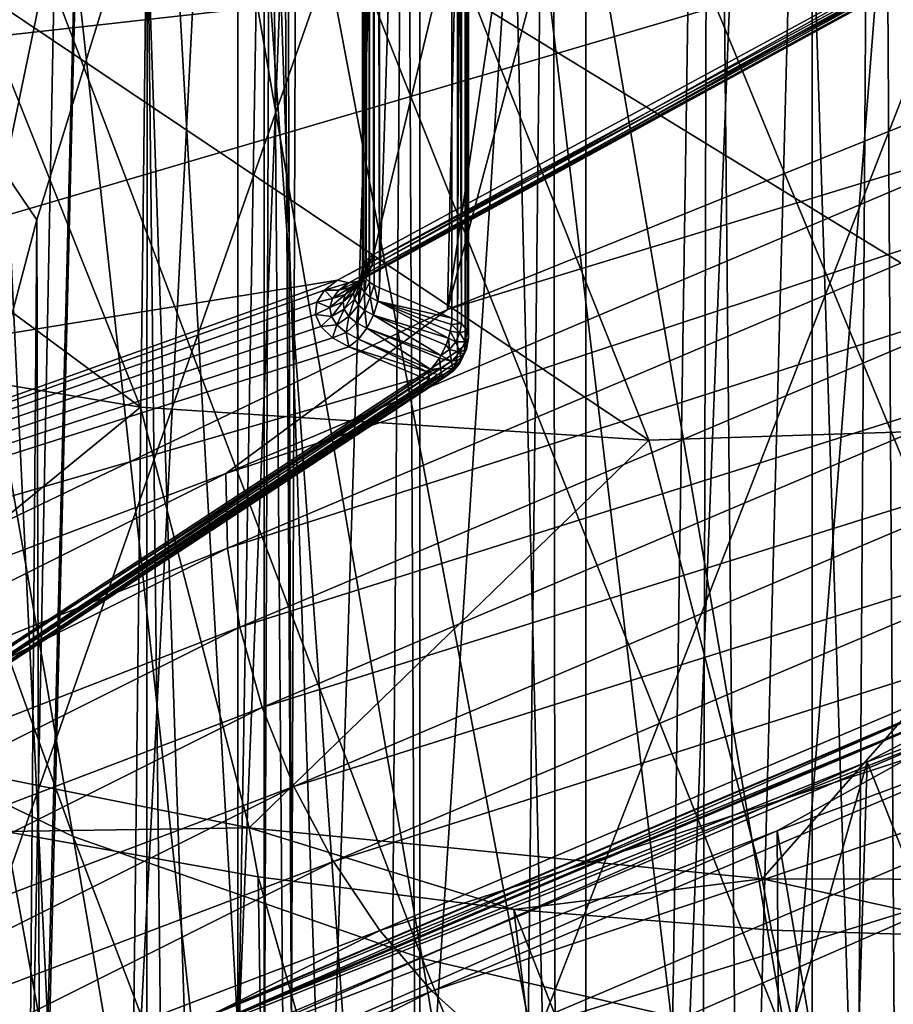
# Model space of a CAD drawing. Header units: metres. Extents: x -109 to 109, y -78 to 121.
# Tile 625 of 656: x -18.88 to -17.03, y -31.5 to -29.42. Entities that reach past the tile are written whole.
import ezdxf

# ---------------------------------------------------------------- set-up
doc = ezdxf.new("R2010")
doc.units = ezdxf.units.M
doc.layers.add('solid_508554_SW0001', color=7, linetype='CONTINUOUS')

msp = doc.modelspace()

# ---------------------------------------------------------------- linework, layer by layer
at = {"layer": 'solid_508554_SW0001'}
for points in [[(-17.002136, -20.250053, -61), (-17.245073, -20.810415, -61), (-14.749202, -31.574373, -61)], [(-17.245073, -20.810415, -61), (-17.466576, -21.391516, -61), (-14.749202, -31.574373, -61)], [(-17.466576, -21.391516, -61), (-17.665234, -21.992289, -61), (-14.749202, -31.574373, -61)], [(-18.132528, -35.025974, 6.401438), (-18.551504, -22.714123, -1.026166), (-19.574522, -21.858002, 0.456679)], [(-19.132441, -34.18919, 7.850794), (-18.132528, -35.025974, 6.401438), (-19.574522, -21.858002, 0.456679)], [(-17.665234, -21.992289, -61), (-17.839844, -22.611622, -61), (-14.749202, -31.574373, -61)], [(-17.839844, -22.611622, -61), (-17.989431, -23.248308, -61), (-14.749202, -31.574373, -61)], [(-16.986622, -35.814579, 5.03554), (-17.379122, -23.520947, -2.423625), (-18.551504, -22.714123, -1.026166)], [(-18.132528, -35.025974, 6.401438), (-16.986622, -35.814579, 5.03554), (-18.551504, -22.714123, -1.026166)], [(-17.989431, -23.248308, -61), (-18.113123, -23.901052, -61), (-14.749202, -31.574373, -61)], [(-16.220146, -23.474487, 35.87389), (-17.972782, -30.030581, 40.9184), (-16.176208, -29.305265, 42.174683)], [(-16.220146, -23.474487, 35.87389), (-17.047892, -23.837442, 35.245232), (-17.972782, -30.030581, 40.9184)], [(-15.703951, -36.548645, 3.764097), (-16.066811, -24.271976, -3.724446), (-17.379122, -23.520947, -2.423625)], [(-16.986622, -35.814579, 5.03554), (-15.703951, -36.548645, 3.764097), (-17.379122, -23.520947, -2.423625)], [(-17.047892, -23.837442, 35.245232), (-17.843187, -24.218107, 34.585899), (-17.972782, -30.030581, 40.9184)], [(-18.113123, -23.901052, -61), (-18.210079, -24.568443, -61), (-14.749202, -31.574373, -61)], [(-19.439505, -23.91717, -5.188709), (-18.707024, -24.331333, -5.906061), (-19.011023, -39.783382, 4.548999)], [(-16.740446, -24.139076, 33.389893), (-18.128841, -29.914003, 34.987427), (-18.128841, -24.891056, 32.087425)], [(-16.740446, -24.139076, 33.389893), (-16.740446, -29.162024, 36.289894), (-18.128841, -29.914003, 34.987427)], [(-17.843187, -24.218107, 34.585899), (-19.63987, -30.829468, 39.534691), (-17.972782, -30.030581, 40.9184)], [(-17.843187, -24.218107, 34.585899), (-18.604519, -24.615755, 33.897156), (-19.63987, -30.829468, 39.534691)], [(-18.707024, -24.331333, -5.906061), (-17.548359, -40.58149, 3.166635), (-19.011023, -39.783382, 4.548999)], [(-18.707024, -24.331333, -5.906061), (-17.939276, -24.729208, -6.595201), (-17.548359, -40.58149, 3.166635)], [(-18.210079, -24.568443, -61), (-18.279388, -25.248926, -61), (-14.749202, -31.574373, -61)], [(-18.604519, -24.615755, 33.897156), (-19.330435, -25.029629, 33.180305), (-19.63987, -30.829468, 39.534691)], [(-17.939276, -24.729208, -6.595201), (-17.137711, -25.110044, -7.254829), (-17.548359, -40.58149, 3.166635)], [(-18.149879, -29.934914, 34.95121), (-18.149879, -24.911966, 32.051208), (-18.145102, -24.90447, 32.064194)], [(-18.145102, -29.927418, 34.964191), (-18.149879, -29.934914, 34.95121), (-18.145102, -24.90447, 32.064194)], [(-18.145102, -29.927418, 34.964191), (-18.145102, -24.90447, 32.064194), (-18.138031, -24.897442, 32.076363)], [(-18.138031, -29.920389, 34.976364), (-18.145102, -29.927418, 34.964191), (-18.138031, -24.897442, 32.076363)], [(-18.138031, -29.920389, 34.976364), (-18.128841, -24.891056, 32.087425), (-18.128841, -29.914003, 34.987427)], [(-18.138031, -29.920389, 34.976364), (-18.138031, -24.897442, 32.076363), (-18.128841, -24.891056, 32.087425)], [(-18.152248, -29.94269, 34.93774), (-18.152248, -24.919743, 32.037739), (-18.149879, -24.911966, 32.051208)], [(-18.149879, -29.934914, 34.95121), (-18.152248, -29.94269, 34.93774), (-18.149879, -24.911966, 32.051208)], [(-18.152147, -29.950558, 34.924114), (-18.152147, -24.92761, 32.024113), (-18.152248, -24.919743, 32.037739)], [(-18.152248, -29.94269, 34.93774), (-18.152147, -29.950558, 34.924114), (-18.152248, -24.919743, 32.037739)], [(-18.152147, -29.950558, 34.924114), (-18.14958, -24.935371, 32.01067), (-18.152147, -24.92761, 32.024113)], [(-18.152147, -29.950558, 34.924114), (-18.14958, -29.958319, 34.910667), (-18.14958, -24.935371, 32.01067)], [(-18.14958, -29.958319, 34.910667), (-18.144609, -24.942835, 31.997742), (-18.14958, -24.935371, 32.01067)], [(-18.14958, -29.958319, 34.910667), (-18.144609, -29.965784, 34.897739), (-18.144609, -24.942835, 31.997742)], [(-18.144609, -29.965784, 34.897739), (-18.13736, -24.949818, 31.985649), (-18.144609, -24.942835, 31.997742)], [(-18.144609, -29.965784, 34.897739), (-18.13736, -29.972765, 34.885647), (-18.13736, -24.949818, 31.985649)], [(-18.12801, -29.979092, 34.874691), (-18.12801, -24.956144, 31.974689), (-18.13736, -24.949818, 31.985649)], [(-18.13736, -29.972765, 34.885647), (-18.12801, -29.979092, 34.874691), (-18.13736, -24.949818, 31.985649)], [(-18.12801, -24.956144, 31.974689), (-18.116789, -29.984608, 34.865139), (-18.116789, -24.96166, 31.965137)], [(-18.12801, -29.979092, 34.874691), (-18.116789, -29.984608, 34.865139), (-18.12801, -24.956144, 31.974689)], [(-18.116789, -29.984608, 34.865139), (-17.963579, -25.025938, 31.853802), (-18.116789, -24.96166, 31.965137)], [(-18.116789, -29.984608, 34.865139), (-17.963579, -30.048887, 34.753803), (-17.963579, -25.025938, 31.853802)], [(-17.943148, -30.060617, 34.733486), (-17.963579, -25.025938, 31.853802), (-17.963579, -30.048887, 34.753803)], [(-17.943148, -30.060617, 34.733486), (-17.943148, -25.03767, 31.833485), (-17.963579, -25.025938, 31.853802)], [(-17.930885, -30.07498, 34.708607), (-17.930885, -25.052032, 31.808607), (-17.943148, -25.03767, 31.833485)], [(-17.943148, -30.060617, 34.733486), (-17.930885, -30.07498, 34.708607), (-17.943148, -25.03767, 31.833485)], [(-17.928082, -30.090532, 34.681667), (-17.928082, -25.067585, 31.781668), (-17.930885, -25.052032, 31.808607)], [(-17.930885, -30.07498, 34.708607), (-17.928082, -30.090532, 34.681667), (-17.930885, -25.052032, 31.808607)], [(-17.935013, -30.105761, 34.655293), (-17.935013, -25.082813, 31.755293), (-17.928082, -25.067585, 31.781668)], [(-17.928082, -30.090532, 34.681667), (-17.935013, -30.105761, 34.655293), (-17.928082, -25.067585, 31.781668)], [(-16.92849, -47.618073, -75.5), (-17.062527, -25.673107, -75.5), (-16.688828, -25.070358, -75.5)], [(-19.15344, -30.907774, 33.266167), (-19.15344, -25.884827, 30.366165), (-17.950979, -25.096216, 31.732077)], [(-17.950979, -30.119164, 34.632076), (-19.15344, -30.907774, 33.266167), (-17.950979, -25.096216, 31.732077)], [(-17.935013, -25.082813, 31.755293), (-17.950979, -30.119164, 34.632076), (-17.950979, -25.096216, 31.732077)], [(-17.935013, -30.105761, 34.655293), (-17.950979, -30.119164, 34.632076), (-17.935013, -25.082813, 31.755293)], [(-17.137711, -25.110044, -7.254829), (-15.952143, -41.312824, 1.899931), (-17.548359, -40.58149, 3.166635)], [(-17.137711, -25.110044, -7.254829), (-16.303837, -25.473125, -7.883704), (-15.952143, -41.312824, 1.899931)], [(-18.279388, -25.248926, -61), (-18.320045, -25.940769, -61), (-18.302567, -31.574373, -61)], [(-18.279388, -25.248926, -61), (-18.302567, -31.574373, -61), (-14.749202, -31.574373, -61)], [(-17.204815, -47.396229, -75.5), (-17.41675, -26.303272, -75.5), (-17.062527, -25.673107, -75.5)], [(-16.92849, -47.618073, -75.5), (-17.204815, -47.396229, -75.5), (-17.062527, -25.673107, -75.5)], [(-17.679468, -37.167545, 31.62392), (-17.254055, -26.278004, 26.268764), (-16.791769, -25.884678, 26.950024)], [(-16.791792, -36.370705, 33.004089), (-17.679468, -37.167545, 31.62392), (-16.791769, -25.884678, 26.950024)], [(-18.320045, -25.940769, -61), (-18.316841, -29.108295, -61), (-18.302567, -31.574373, -61)], [(-17.679468, -37.167545, 31.62392), (-17.679455, -26.681524, 25.569845), (-17.254055, -26.278004, 26.268764)], [(-17.726883, -46.896599, -75.5), (-17.750023, -26.960329, -75.5), (-17.41675, -26.303272, -75.5)], [(-17.471346, -47.155613, -75.5), (-17.726883, -46.896599, -75.5), (-17.41675, -26.303272, -75.5)], [(-17.204815, -47.396229, -75.5), (-17.471346, -47.155613, -75.5), (-17.41675, -26.303272, -75.5)], [(-19.054747, -26.646404, -60.892979), (-19.132519, -31.492619, -60.858395), (-18.81909, -31.543184, -60.945976)], [(-18.695232, -26.644323, -60.973339), (-19.054747, -26.646404, -60.892979), (-18.81909, -31.543184, -60.945976)], [(-18.695232, -26.644323, -60.973339), (-18.81909, -31.543184, -60.945976), (-18.527451, -31.591785, -60.989948)], [(-18.695232, -26.644323, -60.973339), (-18.414772, -31.578739, -60.997478), (-18.331123, -26.642216, -61)], [(-18.695232, -26.644323, -60.973339), (-18.527451, -31.591785, -60.989948), (-18.414772, -31.578739, -60.997478)], [(-18.316841, -29.108295, -61), (-18.331123, -26.642216, -61), (-18.414772, -31.578739, -60.997478)], [(-18.416317, -38.001945, 30.178698), (-18.067192, -27.094505, 24.854542), (-17.679455, -26.681524, 25.569845)], [(-17.679468, -37.167545, 31.62392), (-18.416317, -38.001945, 30.178698), (-17.679455, -26.681524, 25.569845)], [(-17.970207, -46.619682, -75.5), (-18.06078, -27.643543, -75.5), (-17.750023, -26.960329, -75.5)], [(-17.726883, -46.896599, -75.5), (-17.970207, -46.619682, -75.5), (-17.750023, -26.960329, -75.5)], [(-15.901507, -27.039339, 33.166489), (-17.200287, -27.782629, 31.879076), (-15.901505, -33.967541, 37.166492)], [(-18.416317, -38.001945, 30.178698), (-18.416309, -27.515926, 24.124619), (-18.067192, -27.094505, 24.854542)], [(-18.996048, -38.866783, 28.680756), (-18.726183, -27.945034, 23.38138), (-18.416309, -27.515926, 24.124619)], [(-18.416317, -38.001945, 30.178698), (-18.996048, -38.866783, 28.680756), (-18.416309, -27.515926, 24.124619)], [(-18.200123, -46.325596, -75.5), (-18.347435, -28.352045, -75.5), (-18.06078, -27.643543, -75.5)], [(-17.970207, -46.619682, -75.5), (-18.200123, -46.325596, -75.5), (-18.06078, -27.643543, -75.5)], [(-18.765238, -31.146276, -36.125992), (-20.0091, -27.693609, -30.616049), (-19.310188, -28.024628, -30.363235)], [(-18.765238, -31.146276, -36.125992), (-19.461327, -30.811096, -36.369106), (-20.0091, -27.693609, -30.616049)], [(-17.200287, -27.782629, 31.879076), (-18.360575, -28.581125, 30.496038), (-17.200308, -34.710842, 35.879059)], [(-17.200287, -27.782629, 31.879076), (-17.200308, -34.710842, 35.879059), (-15.901505, -33.967541, 37.166492)], [(-18.996048, -38.866783, 28.680756), (-18.996044, -28.380766, 22.626671), (-18.726183, -27.945034, 23.38138)], [(-16.391088, -27.991642, 38.717052), (-16.391088, -31.455744, 40.717052), (-18.031225, -32.207199, 39.415497)], [(-18.031225, -28.743097, 37.415497), (-16.391088, -27.991642, 38.717052), (-18.031225, -32.207199, 39.415497)], [(-18.025959, -31.405006, -35.920284), (-19.310188, -28.024628, -30.363235), (-18.567095, -28.279285, -30.148407)], [(-18.025959, -31.405006, -35.920284), (-18.765238, -31.146276, -36.125992), (-19.310188, -28.024628, -30.363235)], [(-14.493117, -28.201466, 38.153629), (-17.965578, -28.694384, 37.29987), (-19.4627, -29.511786, 35.884087)], [(-15.297408, -28.523172, 37.596416), (-14.493117, -28.201466, 38.153629), (-19.4627, -29.511786, 35.884087)], [(-17.253471, -31.583338, -35.755009), (-18.567095, -28.279285, -30.148407), (-17.790077, -28.453384, -29.974905)], [(-17.253471, -31.583338, -35.755009), (-18.025959, -31.405006, -35.920284), (-18.567095, -28.279285, -30.148407)], [(-18.415428, -46.015438, -75.5), (-18.608345, -29.084791, -75.5), (-18.347435, -28.352045, -75.5)], [(-18.200123, -46.325596, -75.5), (-18.415428, -46.015438, -75.5), (-18.347435, -28.352045, -75.5)], [(-16.458715, -31.679527, -35.63208), (-17.790077, -28.453384, -29.974905), (-16.991913, -28.544952, -29.845089)], [(-16.458715, -31.679527, -35.63208), (-17.253471, -31.583338, -35.755009), (-17.790077, -28.453384, -29.974905)], [(-16.816702, -29.216026, 36.396358), (-15.297408, -28.523172, 37.596416), (-19.4627, -29.511786, 35.884087)], [(-19.542068, -29.321947, 29.212898), (-19.373053, -29.428419, 29.028482), (-18.360575, -28.581125, 30.496038)], [(-18.360575, -28.581125, 30.496038), (-19.373053, -29.428419, 29.028482), (-18.360619, -35.509357, 34.495987)], [(-18.360575, -28.581125, 30.496038), (-18.360619, -35.509357, 34.495987), (-17.200308, -34.710842, 35.879059)], [(-18.35993, -28.878035, 36.991508), (-19.4627, -29.511786, 35.884087), (-17.965578, -28.694384, 37.29987)], [(-18.031225, -28.743097, 37.415497), (-18.031225, -32.207199, 39.415497), (-19.534132, -33.027267, 37.995098)], [(-19.534132, -29.563166, 35.995098), (-18.031225, -28.743097, 37.415497), (-19.534132, -33.027267, 37.995098)], [(-18.406347, -28.911419, 37.062149), (-18.031225, -28.743097, 37.415497), (-19.534132, -29.563166, 35.995098)], [(-18.396078, -28.892176, 37.039677), (-18.406347, -28.911419, 37.062149), (-19.836103, -29.723679, 35.655277)], [(-19.825039, -29.703981, 35.633587), (-18.396078, -28.892176, 37.039677), (-19.836103, -29.723679, 35.655277)], [(-18.380083, -28.880671, 37.015331), (-18.396078, -28.892176, 37.039677), (-19.825039, -29.703981, 35.633587)], [(-19.8078, -29.691772, 35.610466), (-18.380083, -28.880671, 37.015331), (-19.825039, -29.703981, 35.633587)], [(-18.35993, -28.878035, 36.991508), (-18.380083, -28.880671, 37.015331), (-19.8078, -29.691772, 35.610466)], [(-19.786081, -29.688246, 35.588181), (-18.35993, -28.878035, 36.991508), (-19.8078, -29.691772, 35.610466)], [(-19.786081, -29.688246, 35.588181), (-19.4627, -29.511786, 35.884087), (-18.35993, -28.878035, 36.991508)], [(-19.836103, -29.723679, 35.655277), (-18.406347, -28.911419, 37.062149), (-19.534132, -29.563166, 35.995098)], [(-19.159079, -29.373039, -75.46801), (-18.608345, -29.084791, -75.5), (-18.842064, -29.840654, -75.5)], [(-18.797293, -45.351826, -75.5), (-18.842064, -29.840654, -75.5), (-18.608345, -29.084791, -75.5)], [(-18.614889, -45.690445, -75.5), (-18.797293, -45.351826, -75.5), (-18.608345, -29.084791, -75.5)], [(-18.415428, -46.015438, -75.5), (-18.614889, -45.690445, -75.5), (-18.608345, -29.084791, -75.5)], [(-18.414772, -31.578739, -60.997478), (-18.302567, -31.574373, -61), (-18.316841, -29.108295, -61)], [(-16.740446, -29.162024, 36.289894), (-18.132578, -29.939184, 35.005615), (-18.128841, -29.914003, 34.987427)], [(-16.904531, -29.267628, 36.168785), (-18.132578, -29.939184, 35.005615), (-16.740446, -29.162024, 36.289894)], [(-16.816702, -29.216026, 36.396358), (-19.4627, -29.511786, 35.884087), (-20.811565, -30.391333, 34.360668)], [(-18.205173, -29.968306, 35.093372), (-16.816702, -29.216026, 36.396358), (-20.811565, -30.391333, 34.360668)], [(-18.622854, -30.237364, -26.70812), (-18.978006, -29.34664, -25.130722), (-20.01433, -29.209124, -25.493311)], [(-19.673512, -30.062323, -27.006413), (-18.622854, -30.237364, -26.70812), (-20.01433, -29.209124, -25.493311)], [(-16.950283, -29.300671, 36.240021), (-16.816702, -29.216026, 36.396358), (-18.205173, -29.968306, 35.093372)], [(-16.904531, -29.267628, 36.168785), (-18.143435, -29.958754, 35.027523), (-18.132578, -29.939184, 35.005615)], [(-16.914652, -29.286795, 36.191391), (-18.143435, -29.958754, 35.027523), (-16.904531, -29.267628, 36.168785)], [(-16.914652, -29.286795, 36.191391), (-18.160347, -29.970768, 35.050987), (-18.143435, -29.958754, 35.027523)], [(-16.930418, -29.298182, 36.215939), (-18.160347, -29.970768, 35.050987), (-16.914652, -29.286795, 36.191391)], [(-16.950283, -29.300671, 36.240021), (-18.205173, -29.968306, 35.093372), (-18.181654, -29.974045, 35.0737)], [(-16.930418, -29.298182, 36.215939), (-18.181654, -29.974045, 35.0737), (-18.160347, -29.970768, 35.050987)], [(-16.950283, -29.300671, 36.240021), (-18.181654, -29.974045, 35.0737), (-16.930418, -29.298182, 36.215939)], [(-16.724867, -29.650408, 41.931004), (-16.176208, -29.305265, 42.174683), (-17.972782, -30.030581, 40.9184)], [(-16.456656, -30.272318, -26.276464), (-16.841303, -29.305058, -24.568481), (-17.916084, -29.378838, -24.821144)], [(-17.546265, -30.307741, -26.463781), (-17.916084, -29.378838, -24.821144), (-18.978006, -29.34664, -25.130722)], [(-18.622854, -30.237364, -26.70812), (-17.546265, -30.307741, -26.463781), (-18.978006, -29.34664, -25.130722)], [(-19.159079, -29.373039, -75.46801), (-18.842064, -29.840654, -75.5), (-19.047421, -30.618456, -75.5)], [(-17.546265, -30.307741, -26.463781), (-16.456656, -30.272318, -26.276464), (-17.916084, -29.378838, -24.821144)], [(-19.373053, -29.428419, 29.028482), (-19.373098, -36.356659, 33.028416), (-18.360619, -35.509357, 34.495987)], [(-16.724867, -29.650408, 41.931004), (-17.972782, -30.030581, 40.9184), (-18.442217, -30.377668, 40.671349)], [(-16.724867, -29.650408, 41.931004), (-18.442217, -30.377668, 40.671349), (-16.721109, -29.809124, 42.017063)], [(-18.442217, -30.377668, 40.671349), (-18.438072, -30.536222, 40.757694), (-16.721109, -29.809124, 42.017063)], [(-16.721109, -29.809124, 42.017063), (-18.438072, -30.536222, 40.757694), (-16.697474, -29.97711, 42.078983)], [(-18.961565, -45.000675, -75.5), (-19.047421, -30.618456, -75.5), (-18.842064, -29.840654, -75.5)], [(-18.797293, -45.351826, -75.5), (-18.961565, -45.000675, -75.5), (-18.842064, -29.840654, -75.5)], [(-18.145676, -29.948961, 34.988655), (-18.138031, -29.920389, 34.976364), (-18.128841, -29.914003, 34.987427)], [(-18.132578, -29.939184, 35.005615), (-18.145676, -29.948961, 34.988655), (-18.128841, -29.914003, 34.987427)], [(-18.157352, -29.9716, 34.949394), (-18.152248, -29.94269, 34.93774), (-18.149879, -29.934914, 34.95121)], [(-18.154074, -29.959949, 34.969597), (-18.157352, -29.9716, 34.949394), (-18.149879, -29.934914, 34.95121)], [(-18.154074, -29.959949, 34.969597), (-18.149879, -29.934914, 34.95121), (-18.145102, -29.927418, 34.964191)], [(-18.145676, -29.948961, 34.988655), (-18.154074, -29.959949, 34.969597), (-18.145102, -29.927418, 34.964191)], [(-18.145676, -29.948961, 34.988655), (-18.145102, -29.927418, 34.964191), (-18.138031, -29.920389, 34.976364)], [(-18.167839, -29.982344, 34.986622), (-18.154074, -29.959949, 34.969597), (-18.145676, -29.948961, 34.988655)], [(-18.158304, -29.96986, 35.008266), (-18.167839, -29.982344, 34.986622), (-18.145676, -29.948961, 34.988655)], [(-18.158304, -29.96986, 35.008266), (-18.145676, -29.948961, 34.988655), (-18.132578, -29.939184, 35.005615)], [(-18.143435, -29.958754, 35.027523), (-18.158304, -29.96986, 35.008266), (-18.132578, -29.939184, 35.005615)], [(-18.157352, -29.9716, 34.949394), (-18.152147, -29.950558, 34.924114), (-18.152248, -29.94269, 34.93774)], [(-18.157352, -29.9716, 34.949394), (-18.155346, -29.98332, 34.92907), (-18.152147, -29.950558, 34.924114)], [(-18.155346, -29.98332, 34.92907), (-18.14958, -29.958319, 34.910667), (-18.152147, -29.950558, 34.924114)], [(-18.205173, -29.968306, 35.093372), (-20.811565, -30.391333, 34.360668), (-22.00209, -31.326479, 32.740948)], [(-18.23317, -29.990004, 35.05579), (-18.205173, -29.968306, 35.093372), (-22.00209, -31.326479, 32.740948)], [(-18.438072, -30.536222, 40.757694), (-18.412012, -30.703178, 40.821396), (-16.697474, -29.97711, 42.078983)], [(-16.697474, -29.97711, 42.078983), (-18.412012, -30.703178, 40.821396), (-16.654734, -30.148882, 42.11475)], [(-18.181654, -29.974045, 35.0737), (-18.205173, -29.968306, 35.093372), (-18.23317, -29.990004, 35.05579)], [(-18.181654, -29.974045, 35.0737), (-18.23317, -29.990004, 35.05579), (-18.202774, -29.989828, 35.046356)], [(-18.202774, -29.989828, 35.046356), (-18.17798, -29.983942, 35.028149), (-18.160347, -29.970768, 35.050987)], [(-18.181654, -29.974045, 35.0737), (-18.202774, -29.989828, 35.046356), (-18.160347, -29.970768, 35.050987)], [(-18.189287, -29.998753, 35.002483), (-18.167839, -29.982344, 34.986622), (-18.158304, -29.96986, 35.008266)], [(-18.17798, -29.983942, 35.028149), (-18.189287, -29.998753, 35.002483), (-18.158304, -29.96986, 35.008266)], [(-18.17798, -29.983942, 35.028149), (-18.158304, -29.96986, 35.008266), (-18.143435, -29.958754, 35.027523)], [(-18.160347, -29.970768, 35.050987), (-18.17798, -29.983942, 35.028149), (-18.143435, -29.958754, 35.027523)], [(-18.171558, -29.995573, 34.963684), (-18.157352, -29.9716, 34.949394), (-18.154074, -29.959949, 34.969597)], [(-18.167839, -29.982344, 34.986622), (-18.171558, -29.995573, 34.963684), (-18.154074, -29.959949, 34.969597)], [(-18.171558, -29.995573, 34.963684), (-18.169277, -30.008884, 34.940609), (-18.157352, -29.9716, 34.949394)], [(-18.169277, -30.008884, 34.940609), (-18.155346, -29.98332, 34.92907), (-18.157352, -29.9716, 34.949394)], [(-18.155346, -29.98332, 34.92907), (-18.148155, -29.99452, 34.909641), (-18.14958, -29.958319, 34.910667)], [(-18.148155, -29.99452, 34.909641), (-18.144609, -29.965784, 34.897739), (-18.14958, -29.958319, 34.910667)], [(-18.148155, -29.99452, 34.909641), (-18.13736, -29.972765, 34.885647), (-18.144609, -29.965784, 34.897739)], [(-18.148155, -29.99452, 34.909641), (-18.136143, -30.004635, 34.892097), (-18.13736, -29.972765, 34.885647)], [(-18.136143, -30.004635, 34.892097), (-18.12801, -29.979092, 34.874691), (-18.13736, -29.972765, 34.885647)], [(-18.249308, -30.015095, 35.012333), (-18.23317, -29.990004, 35.05579), (-22.00209, -31.326479, 32.740948)], [(-18.216314, -30.007568, 35.015621), (-18.23317, -29.990004, 35.05579), (-18.249308, -30.015095, 35.012333)], [(-18.202774, -29.989828, 35.046356), (-18.23317, -29.990004, 35.05579), (-18.216314, -30.007568, 35.015621)], [(-18.216314, -30.007568, 35.015621), (-18.189287, -29.998753, 35.002483), (-18.17798, -29.983942, 35.028149)], [(-18.202774, -29.989828, 35.046356), (-18.216314, -30.007568, 35.015621), (-18.17798, -29.983942, 35.028149)], [(-18.193697, -30.014448, 34.975281), (-18.171558, -29.995573, 34.963684), (-18.167839, -29.982344, 34.986622)], [(-18.189287, -29.998753, 35.002483), (-18.193697, -30.014448, 34.975281), (-18.167839, -29.982344, 34.986622)], [(-18.193697, -30.014448, 34.975281), (-18.190989, -30.030239, 34.947914), (-18.171558, -29.995573, 34.963684)], [(-18.190989, -30.030239, 34.947914), (-18.169277, -30.008884, 34.940609), (-18.171558, -29.995573, 34.963684)], [(-18.169277, -30.008884, 34.940609), (-18.16111, -30.021605, 34.918552), (-18.155346, -29.98332, 34.92907)], [(-18.16111, -30.021605, 34.918552), (-18.148155, -29.99452, 34.909641), (-18.155346, -29.98332, 34.92907)], [(-18.16111, -30.021605, 34.918552), (-18.147469, -30.033092, 34.898636), (-18.148155, -29.99452, 34.909641)], [(-18.147469, -30.033092, 34.898636), (-18.136143, -30.004635, 34.892097), (-18.148155, -29.99452, 34.909641)], [(-18.136143, -30.004635, 34.892097), (-18.119917, -30.013155, 34.877316), (-18.12801, -29.979092, 34.874691)], [(-18.119917, -30.013155, 34.877316), (-18.116789, -29.984608, 34.865139), (-18.12801, -29.979092, 34.874691)], [(-18.119917, -30.013155, 34.877316), (-17.963579, -30.048887, 34.753803), (-18.116789, -29.984608, 34.865139)], [(-18.251791, -30.041382, 34.966801), (-18.249308, -30.015095, 35.012333), (-22.00209, -31.326479, 32.740948)], [(-18.221596, -30.026371, 34.983047), (-18.249308, -30.015095, 35.012333), (-18.251791, -30.041382, 34.966801)], [(-18.216314, -30.007568, 35.015621), (-18.249308, -30.015095, 35.012333), (-18.221596, -30.026371, 34.983047)], [(-18.221596, -30.026371, 34.983047), (-18.193697, -30.014448, 34.975281), (-18.189287, -29.998753, 35.002483)], [(-18.216314, -30.007568, 35.015621), (-18.221596, -30.026371, 34.983047), (-18.189287, -29.998753, 35.002483)], [(-18.221596, -30.026371, 34.983047), (-18.218353, -30.045286, 34.950275), (-18.193697, -30.014448, 34.975281)], [(-18.218353, -30.045286, 34.950275), (-18.190989, -30.030239, 34.947914), (-18.193697, -30.014448, 34.975281)], [(-18.190989, -30.030239, 34.947914), (-18.181301, -30.045328, 34.921764), (-18.169277, -30.008884, 34.940609)], [(-18.181301, -30.045328, 34.921764), (-18.16111, -30.021605, 34.918552), (-18.169277, -30.008884, 34.940609)], [(-18.147469, -30.033092, 34.898636), (-18.129042, -30.042768, 34.881855), (-18.136143, -30.004635, 34.892097)], [(-18.136143, -30.004635, 34.892097), (-18.129042, -30.042768, 34.881855), (-18.119917, -30.013155, 34.877316)], [(-18.119917, -30.013155, 34.877316), (-18.129042, -30.042768, 34.881855), (-17.970253, -30.091291, 34.7691)], [(-18.119917, -30.013155, 34.877316), (-17.964334, -30.062582, 34.76067), (-17.963579, -30.048887, 34.753803)], [(-18.119917, -30.013155, 34.877316), (-17.970253, -30.091291, 34.7691), (-17.966568, -30.076765, 34.765785)], [(-18.119917, -30.013155, 34.877316), (-17.966568, -30.076765, 34.765785), (-17.964334, -30.062582, 34.76067)], [(-18.442217, -30.377668, 40.671349), (-17.972782, -30.030581, 40.9184), (-19.63987, -30.829468, 39.534691)], [(-18.221596, -30.026371, 34.983047), (-18.251791, -30.041382, 34.966801), (-18.218353, -30.045286, 34.950275)], [(-18.218353, -30.045286, 34.950275), (-18.206751, -30.063362, 34.918957), (-18.190989, -30.030239, 34.947914)], [(-18.206751, -30.063362, 34.918957), (-18.181301, -30.045328, 34.921764), (-18.190989, -30.030239, 34.947914)], [(-18.181301, -30.045328, 34.921764), (-18.165123, -30.058956, 34.898144), (-18.16111, -30.021605, 34.918552)], [(-18.165123, -30.058956, 34.898144), (-18.147469, -30.033092, 34.898636), (-18.16111, -30.021605, 34.918552)], [(-18.165123, -30.058956, 34.898144), (-18.143269, -30.070433, 34.87825), (-18.147469, -30.033092, 34.898636)], [(-18.147469, -30.033092, 34.898636), (-18.143269, -30.070433, 34.87825), (-18.129042, -30.042768, 34.881855)], [(-18.240465, -30.06708, 34.922291), (-18.251791, -30.041382, 34.966801), (-22.00209, -31.326479, 32.740948)], [(-18.218353, -30.045286, 34.950275), (-18.251791, -30.041382, 34.966801), (-18.240465, -30.06708, 34.922291)], [(-18.218353, -30.045286, 34.950275), (-18.240465, -30.06708, 34.922291), (-18.206751, -30.063362, 34.918957)], [(-18.206751, -30.063362, 34.918957), (-18.187376, -30.079687, 34.890675), (-18.181301, -30.045328, 34.921764)], [(-18.187376, -30.079687, 34.890675), (-18.165123, -30.058956, 34.898144), (-18.181301, -30.045328, 34.921764)], [(-18.187376, -30.079687, 34.890675), (-18.161205, -30.093437, 34.866848), (-18.165123, -30.058956, 34.898144)], [(-18.165123, -30.058956, 34.898144), (-18.161205, -30.093437, 34.866848), (-18.143269, -30.070433, 34.87825)], [(-18.129042, -30.042768, 34.881855), (-18.143269, -30.070433, 34.87825), (-17.986246, -30.128403, 34.768517)], [(-18.129042, -30.042768, 34.881855), (-17.986246, -30.128403, 34.768517), (-17.975376, -30.105919, 34.770496)], [(-18.129042, -30.042768, 34.881855), (-17.975376, -30.105919, 34.770496), (-17.970253, -30.091291, 34.7691)], [(-17.964334, -30.062582, 34.76067), (-17.943148, -30.060617, 34.733486), (-17.963579, -30.048887, 34.753803)], [(-17.964334, -30.062582, 34.76067), (-17.946043, -30.080297, 34.744549), (-17.943148, -30.060617, 34.733486)], [(-17.946043, -30.080297, 34.744549), (-17.930885, -30.07498, 34.708607), (-17.943148, -30.060617, 34.733486)], [(-18.216061, -30.090466, 34.881786), (-18.240465, -30.06708, 34.922291), (-22.00209, -31.326479, 32.740948)], [(-19.452682, -30.915533, -28.538269), (-18.622854, -30.237364, -26.70812), (-19.673512, -30.062323, -27.006413)], [(-18.206751, -30.063362, 34.918957), (-18.240465, -30.06708, 34.922291), (-18.216061, -30.090466, 34.881786)], [(-18.206751, -30.063362, 34.918957), (-18.216061, -30.090466, 34.881786), (-18.187376, -30.079687, 34.890675)], [(-18.187376, -30.079687, 34.890675), (-18.216061, -30.090466, 34.881786), (-18.181068, -30.109512, 34.848797)], [(-18.187376, -30.079687, 34.890675), (-18.181068, -30.109512, 34.848797), (-18.161205, -30.093437, 34.866848)], [(-18.143269, -30.070433, 34.87825), (-18.161205, -30.093437, 34.866848), (-18.007927, -30.157646, 34.755566)], [(-18.143269, -30.070433, 34.87825), (-17.989624, -30.134024, 34.767113), (-17.986246, -30.128403, 34.768517)], [(-18.143269, -30.070433, 34.87825), (-18.007927, -30.157646, 34.755566), (-17.989624, -30.134024, 34.767113)], [(-17.966568, -30.076765, 34.765785), (-17.970253, -30.091291, 34.7691), (-17.95454, -30.098953, 34.75444)], [(-17.964334, -30.062582, 34.76067), (-17.966568, -30.076765, 34.765785), (-17.946043, -30.080297, 34.744549)], [(-17.966568, -30.076765, 34.765785), (-17.95454, -30.098953, 34.75444), (-17.946043, -30.080297, 34.744549)], [(-17.934765, -30.098938, 34.722038), (-17.946043, -30.080297, 34.744549), (-17.95454, -30.098953, 34.75444)], [(-17.934765, -30.098938, 34.722038), (-17.930885, -30.07498, 34.708607), (-17.946043, -30.080297, 34.744549)], [(-17.934765, -30.098938, 34.722038), (-17.928082, -30.090532, 34.681667), (-17.930885, -30.07498, 34.708607)], [(-18.181068, -30.109512, 34.848797), (-18.216061, -30.090466, 34.881786), (-22.00209, -31.326479, 32.740948)], [(-18.161205, -30.093437, 34.866848), (-18.181068, -30.109512, 34.848797), (-18.013605, -30.163141, 34.750927)], [(-18.161205, -30.093437, 34.866848), (-18.013605, -30.163141, 34.750927), (-18.007927, -30.157646, 34.755566)], [(-17.970253, -30.091291, 34.7691), (-17.975376, -30.105919, 34.770496), (-17.968084, -30.115368, 34.762516)], [(-17.970253, -30.091291, 34.7691), (-17.968084, -30.115368, 34.762516), (-17.95454, -30.098953, 34.75444)], [(-17.946096, -30.121353, 34.733807), (-17.95454, -30.098953, 34.75444), (-17.968084, -30.115368, 34.762516)], [(-17.946096, -30.121353, 34.733807), (-17.934765, -30.098938, 34.722038), (-17.95454, -30.098953, 34.75444)], [(-17.931967, -30.114511, 34.69511), (-17.934765, -30.098938, 34.722038), (-17.946096, -30.121353, 34.733807)], [(-17.931967, -30.114511, 34.69511), (-17.935013, -30.105761, 34.655293), (-17.928082, -30.090532, 34.681667)], [(-17.931967, -30.114511, 34.69511), (-17.928082, -30.090532, 34.681667), (-17.934765, -30.098938, 34.722038)], [(-18.027857, -30.173792, 34.737461), (-18.181068, -30.109512, 34.848797), (-22.00209, -31.326479, 32.740948)], [(-17.951883, -30.132032, 34.640377), (-19.15344, -30.907774, 33.266167), (-17.950979, -30.119164, 34.632076)], [(-18.013605, -30.163141, 34.750927), (-18.181068, -30.109512, 34.848797), (-18.027857, -30.173792, 34.737461)], [(-17.975376, -30.105919, 34.770496), (-17.986246, -30.128403, 34.768517), (-17.968084, -30.115368, 34.762516)], [(-17.963989, -30.140459, 34.742989), (-17.968084, -30.115368, 34.762516), (-17.986246, -30.128403, 34.768517)], [(-17.963989, -30.140459, 34.742989), (-17.946096, -30.121353, 34.733807), (-17.968084, -30.115368, 34.762516)], [(-17.943317, -30.136944, 34.706886), (-17.946096, -30.121353, 34.733807), (-17.963989, -30.140459, 34.742989)], [(-17.937918, -30.125481, 34.666378), (-17.951883, -30.132032, 34.640377), (-17.950979, -30.119164, 34.632076)], [(-17.937918, -30.125481, 34.666378), (-17.950979, -30.119164, 34.632076), (-17.935013, -30.105761, 34.655293)], [(-17.946445, -30.144173, 34.676289), (-17.931967, -30.114511, 34.69511), (-17.943317, -30.136944, 34.706886)], [(-17.946445, -30.144173, 34.676289), (-17.937918, -30.125481, 34.666378), (-17.931967, -30.114511, 34.69511)], [(-17.943317, -30.136944, 34.706886), (-17.931967, -30.114511, 34.69511), (-17.946096, -30.121353, 34.733807)], [(-17.937918, -30.125481, 34.666378), (-17.935013, -30.105761, 34.655293), (-17.931967, -30.114511, 34.69511)], [(-17.951883, -30.132032, 34.640377), (-19.156235, -30.929214, 33.280796), (-19.15344, -30.907774, 33.266167)], [(-17.951883, -30.132032, 34.640377), (-17.954554, -30.143776, 34.649719), (-19.156235, -30.929214, 33.280796)], [(-17.954554, -30.143776, 34.649719), (-17.958961, -30.154272, 34.660015), (-19.156235, -30.929214, 33.280796)], [(-17.989624, -30.134024, 34.767113), (-18.007927, -30.157646, 34.755566), (-17.98703, -30.154747, 34.748852)], [(-17.989624, -30.134024, 34.767113), (-17.963989, -30.140459, 34.742989), (-17.986246, -30.128403, 34.768517)], [(-17.989624, -30.134024, 34.767113), (-17.98703, -30.154747, 34.748852), (-17.963989, -30.140459, 34.742989)], [(-17.961235, -30.156059, 34.716068), (-17.963989, -30.140459, 34.742989), (-17.98703, -30.154747, 34.748852)], [(-17.961235, -30.156059, 34.716068), (-17.943317, -30.136944, 34.706886), (-17.963989, -30.140459, 34.742989)], [(-17.960035, -30.16061, 34.684372), (-17.943317, -30.136944, 34.706886), (-17.961235, -30.156059, 34.716068)], [(-17.960035, -30.16061, 34.684372), (-17.946445, -30.144173, 34.676289), (-17.943317, -30.136944, 34.706886)], [(-17.946445, -30.144173, 34.676289), (-17.958961, -30.154272, 34.660015), (-17.954554, -30.143776, 34.649719)], [(-17.937918, -30.125481, 34.666378), (-17.954554, -30.143776, 34.649719), (-17.951883, -30.132032, 34.640377)], [(-17.946445, -30.144173, 34.676289), (-17.954554, -30.143776, 34.649719), (-17.937918, -30.125481, 34.666378)], [(-17.96509, -30.1633, 34.671112), (-19.177465, -30.960634, 33.316029), (-19.164429, -30.947243, 33.297802)], [(-17.96509, -30.1633, 34.671112), (-17.978191, -30.17395, 34.689846), (-19.177465, -30.960634, 33.316029)], [(-17.958961, -30.154272, 34.660015), (-19.164429, -30.947243, 33.297802), (-19.156235, -30.929214, 33.280796)], [(-17.958961, -30.154272, 34.660015), (-17.96509, -30.1633, 34.671112), (-19.164429, -30.947243, 33.297802)], [(-18.412012, -30.703178, 40.821396), (-18.364883, -30.873093, 40.860378), (-16.654734, -30.148882, 42.11475)], [(-16.654734, -30.148882, 42.11475), (-18.364883, -30.873093, 40.860378), (-16.594282, -30.31884, 42.123192)], [(-18.013605, -30.163141, 34.750927), (-18.027857, -30.173792, 34.737461), (-18.010916, -30.178709, 34.724026)], [(-18.007927, -30.157646, 34.755566), (-18.013605, -30.163141, 34.750927), (-17.98703, -30.154747, 34.748852)], [(-17.984306, -30.170345, 34.721931), (-17.98703, -30.154747, 34.748852), (-18.013605, -30.163141, 34.750927)], [(-17.984306, -30.170345, 34.721931), (-18.013605, -30.163141, 34.750927), (-18.010916, -30.178709, 34.724026)], [(-17.984306, -30.170345, 34.721931), (-17.961235, -30.156059, 34.716068), (-17.98703, -30.154747, 34.748852)], [(-17.984306, -30.170345, 34.721931), (-17.978191, -30.17395, 34.689846), (-17.961235, -30.156059, 34.716068)], [(-17.960035, -30.16061, 34.684372), (-17.961235, -30.156059, 34.716068), (-17.978191, -30.17395, 34.689846)], [(-17.960035, -30.16061, 34.684372), (-17.978191, -30.17395, 34.689846), (-17.96509, -30.1633, 34.671112)], [(-17.960035, -30.16061, 34.684372), (-17.96509, -30.1633, 34.671112), (-17.958961, -30.154272, 34.660015)], [(-17.960035, -30.16061, 34.684372), (-17.958961, -30.154272, 34.660015), (-17.946445, -30.144173, 34.676289)], [(-19.235466, -30.965776, 33.3657), (-18.027857, -30.173792, 34.737461), (-22.00209, -31.326479, 32.740948)], [(-19.214237, -30.970228, 33.351177), (-18.027857, -30.173792, 34.737461), (-19.235466, -30.965776, 33.3657)], [(-18.010916, -30.178709, 34.724026), (-18.027857, -30.173792, 34.737461), (-19.214237, -30.970228, 33.351177)], [(-18.004021, -30.179438, 34.717823), (-18.010916, -30.178709, 34.724026), (-19.214237, -30.970228, 33.351177)], [(-18.004021, -30.179438, 34.717823), (-19.214237, -30.970228, 33.351177), (-19.194454, -30.968475, 33.334232)], [(-17.98213, -30.175825, 34.69471), (-19.194454, -30.968475, 33.334232), (-19.177465, -30.960634, 33.316029)], [(-17.98213, -30.175825, 34.69471), (-18.004021, -30.179438, 34.717823), (-19.194454, -30.968475, 33.334232)], [(-17.978191, -30.17395, 34.689846), (-17.98213, -30.175825, 34.69471), (-19.177465, -30.960634, 33.316029)], [(-17.984306, -30.170345, 34.721931), (-18.010916, -30.178709, 34.724026), (-18.004021, -30.179438, 34.717823)], [(-17.984306, -30.170345, 34.721931), (-18.004021, -30.179438, 34.717823), (-17.98213, -30.175825, 34.69471)], [(-17.984306, -30.170345, 34.721931), (-17.98213, -30.175825, 34.69471), (-17.978191, -30.17395, 34.689846)], [(-19.452682, -30.915533, -28.538269), (-18.392334, -31.127956, -28.305044), (-18.622854, -30.237364, -26.70812)], [(-18.392334, -31.127956, -28.305044), (-17.546265, -30.307741, -26.463781), (-18.622854, -30.237364, -26.70812)], [(-17.305817, -31.236267, -28.126778), (-16.456656, -30.272318, -26.276464), (-17.546265, -30.307741, -26.463781)], [(-17.305817, -31.236267, -28.126778), (-16.206137, -31.238838, -28.005787), (-16.456656, -30.272318, -26.276464)], [(-18.392334, -31.127956, -28.305044), (-17.305817, -31.236267, -28.126778), (-17.546265, -30.307741, -26.463781)], [(-17.083778, -30.988089, 42.327057), (-15.227338, -30.301733, 43.515858), (-15.901505, -33.967541, 37.166492)], [(-16.752733, -30.816143, 42.645382), (-15.227338, -30.301733, 43.515858), (-17.083778, -30.988089, 42.327057)], [(-18.364883, -30.873093, 40.860378), (-18.298223, -31.040422, 40.873375), (-16.594282, -30.31884, 42.123192)], [(-16.594282, -30.31884, 42.123192), (-18.298223, -31.040422, 40.873375), (-16.518091, -30.481443, 42.104038)], [(-18.442217, -30.377668, 40.671349), (-19.63987, -30.829468, 39.534691), (-20.033588, -31.173353, 39.293182)], [(-18.442217, -30.377668, 40.671349), (-20.033588, -31.173353, 39.293182), (-18.438072, -30.536222, 40.757694)], [(-15.397811, -30.440374, 43.880959), (-17.274378, -31.134325, 42.679005), (-15.329108, -42.66832, 50.823368)], [(-16.883299, -30.91778, 42.897762), (-17.274378, -31.134325, 42.679005), (-15.397811, -30.440374, 43.880959)], [(-18.298223, -31.040422, 40.873375), (-18.214211, -31.199713, 40.859959), (-16.518091, -30.481443, 42.104038)], [(-16.518091, -30.481443, 42.104038), (-18.214211, -31.199713, 40.859959), (-16.428646, -30.631388, 42.057911)], [(-20.033588, -31.173353, 39.293182), (-20.029087, -31.331728, 39.379833), (-18.438072, -30.536222, 40.757694)], [(-18.438072, -30.536222, 40.757694), (-20.029087, -31.331728, 39.379833), (-18.412012, -30.703178, 40.821396)], [(-18.214211, -31.199713, 40.859959), (-18.11558, -31.345766, 40.820568), (-16.428646, -30.631388, 42.057911)], [(-16.428646, -30.631388, 42.057911), (-18.11558, -31.345766, 40.820568), (-16.328861, -30.763783, 41.986313)], [(-20.029087, -31.331728, 39.379833), (-20.000776, -31.497561, 39.445484), (-18.412012, -30.703178, 40.821396)], [(-18.412012, -30.703178, 40.821396), (-20.000776, -31.497561, 39.445484), (-18.364883, -30.873093, 40.860378)], [(-18.11558, -31.345766, 40.820568), (-18.005548, -31.473824, 40.756485), (-16.328861, -30.763783, 41.986313)], [(-16.328861, -30.763783, 41.986313), (-18.005548, -31.473824, 40.756485), (-16.221992, -30.874311, 41.891579)], [(-18.248163, -34.167202, -41.951435), (-19.461327, -30.811096, -36.369106), (-18.765238, -31.146276, -36.125992)], [(-18.248163, -34.167202, -41.951435), (-18.936201, -33.830853, -42.182892), (-19.461327, -30.811096, -36.369106)], [(-16.835764, -30.830727, 42.776981), (-18.564501, -31.562809, 41.508976), (-16.865057, -30.866262, 42.840958)], [(-18.522243, -31.544043, 41.445137), (-18.564501, -31.562809, 41.508976), (-16.835764, -30.830727, 42.776981)], [(-16.797441, -30.813627, 42.710255), (-18.522243, -31.544043, 41.445137), (-16.835764, -30.830727, 42.776981)], [(-18.472944, -31.544615, 41.383629), (-18.522243, -31.544043, 41.445137), (-16.797441, -30.813627, 42.710255)], [(-16.752733, -30.816143, 42.645382), (-18.472944, -31.544615, 41.383629), (-16.797441, -30.813627, 42.710255)], [(-16.752733, -30.816143, 42.645382), (-17.083778, -30.988089, 42.327057), (-18.472944, -31.544615, 41.383629)], [(-20.000776, -31.497561, 39.445484), (-19.949581, -31.665442, 39.487991), (-18.364883, -30.873093, 40.860378)], [(-18.364883, -30.873093, 40.860378), (-19.949581, -31.665442, 39.487991), (-18.298223, -31.040422, 40.873375)], [(-16.865057, -30.866262, 42.840958), (-18.596802, -31.599619, 41.570747), (-16.883299, -30.91778, 42.897762)], [(-18.564501, -31.562809, 41.508976), (-18.596802, -31.599619, 41.570747), (-16.865057, -30.866262, 42.840958)], [(-18.005548, -31.473824, 40.756485), (-17.887707, -31.579704, 40.6698), (-16.221992, -30.874311, 41.891579)], [(-16.221992, -30.874311, 41.891579), (-17.887707, -31.579704, 40.6698), (-16.859383, -31.261459, 41.253567)], [(-18.908232, -31.13628, -28.59852), (-18.392334, -31.127956, -28.305044), (-19.452682, -30.915533, -28.538269)], [(-16.883299, -30.91778, 42.897762), (-18.616917, -31.65193, 41.626179), (-17.274378, -31.134325, 42.679005)], [(-18.596802, -31.599619, 41.570747), (-18.616917, -31.65193, 41.626179), (-16.883299, -30.91778, 42.897762)], [(-18.817102, -31.750696, 41.00618), (-17.083778, -30.988089, 42.327057), (-18.360619, -35.509357, 34.495987)], [(-18.472944, -31.544615, 41.383629), (-17.083778, -30.988089, 42.327057), (-18.817102, -31.750696, 41.00618)], [(-17.083778, -30.988089, 42.327057), (-17.200308, -34.710842, 35.879059), (-18.360619, -35.509357, 34.495987)], [(-17.083778, -30.988089, 42.327057), (-15.901505, -33.967541, 37.166492), (-17.200308, -34.710842, 35.879059)], [(-18.322575, -34.373997, -34.563305), (-18.908232, -31.13628, -28.59852), (-19.434742, -31.014942, -28.717964)], [(-19.182737, -34.157925, -34.756489), (-18.322575, -34.373997, -34.563305), (-19.434742, -31.014942, -28.717964)], [(-19.949581, -31.665442, 39.487991), (-19.877171, -31.829895, 39.50597), (-18.298223, -31.040422, 40.873375)], [(-18.298223, -31.040422, 40.873375), (-19.877171, -31.829895, 39.50597), (-18.214211, -31.199713, 40.859959)], [(-17.274378, -31.134325, 42.679005), (-19.02648, -31.905346, 41.343555), (-17.197317, -43.35918, 49.626762)], [(-18.616917, -31.65193, 41.626179), (-19.02648, -31.905346, 41.343555), (-17.274378, -31.134325, 42.679005)], [(-18.908232, -31.13628, -28.59852), (-18.373547, -31.231817, -28.492577), (-18.392334, -31.127956, -28.305044)], [(-18.322575, -34.373997, -34.563305), (-18.373547, -31.231817, -28.492577), (-18.908232, -31.13628, -28.59852)], [(-17.832314, -31.301346, -28.400412), (-17.305817, -31.236267, -28.126778), (-18.392334, -31.127956, -28.305044)], [(-18.373547, -31.231817, -28.492577), (-17.832314, -31.301346, -28.400412), (-18.392334, -31.127956, -28.305044)], [(-17.274378, -31.134325, 42.679005), (-17.197317, -43.35918, 49.626762), (-15.329108, -42.66832, 50.823368)], [(-17.517477, -34.427853, -41.756332), (-18.765238, -31.146276, -36.125992), (-18.025959, -31.405006, -35.920284)], [(-17.517477, -34.427853, -41.756332), (-18.248163, -34.167202, -41.951435), (-18.765238, -31.146276, -36.125992)], [(-19.877171, -31.829895, 39.50597), (-19.785906, -31.985561, 39.498829), (-18.214211, -31.199713, 40.859959)], [(-18.214211, -31.199713, 40.859959), (-19.785906, -31.985561, 39.498829), (-18.11558, -31.345766, 40.820568)], [(-17.440544, -34.520046, -34.405941), (-17.832314, -31.301346, -28.400412), (-18.373547, -31.231817, -28.492577)], [(-18.322575, -34.373997, -34.563305), (-17.440544, -34.520046, -34.405941), (-18.373547, -31.231817, -28.492577)], [(-17.832314, -31.301346, -28.400412), (-17.286158, -31.344656, -28.322302), (-17.305817, -31.236267, -28.126778)], [(-16.73671, -31.361536, -28.258528), (-16.206137, -31.238838, -28.005787), (-17.305817, -31.236267, -28.126778)], [(-17.286158, -31.344656, -28.322302), (-16.73671, -31.361536, -28.258528), (-17.305817, -31.236267, -28.126778)], [(-17.887707, -31.579704, 40.6698), (-17.719776, -31.638659, 40.600235), (-16.859383, -31.261459, 41.253567)], [(-16.460163, -31.506058, 40.829906), (-16.859383, -31.261459, 41.253567), (-17.719776, -31.638659, 40.600235)], [(-16.54389, -34.595104, -34.285572), (-17.286158, -31.344656, -28.322302), (-17.832314, -31.301346, -28.400412)], [(-17.440544, -34.520046, -34.405941), (-16.54389, -34.595104, -34.285572), (-17.832314, -31.301346, -28.400412)], [(-19.785906, -31.985561, 39.498829), (-19.678764, -32.127361, 39.466808), (-18.11558, -31.345766, 40.820568)], [(-18.11558, -31.345766, 40.820568), (-19.678764, -32.127361, 39.466808), (-18.005548, -31.473824, 40.756485)], [(-16.54389, -34.595104, -34.285572), (-16.73671, -31.361536, -28.258528), (-17.286158, -31.344656, -28.322302)], [(-16.753986, -34.608826, -41.600452), (-18.025959, -31.405006, -35.920284), (-17.253471, -31.583338, -35.755009)], [(-16.753986, -34.608826, -41.600452), (-17.517477, -34.427853, -41.756332), (-18.025959, -31.405006, -35.920284)], [(-16.850439, -31.676662, 40.396217), (-18.031225, -32.207199, 39.415497), (-16.391088, -31.455744, 40.717052)], [(-19.678764, -32.127361, 39.466808), (-19.559238, -32.250668, 39.41095), (-18.005548, -31.473824, 40.756485)], [(-18.005548, -31.473824, 40.756485), (-19.559238, -32.250668, 39.41095), (-17.887707, -31.579704, 40.6698)], [(-19.223791, -31.525074, -60.914608), (-18.81909, -31.543184, -60.945976), (-19.132519, -31.492619, -60.858395)]]:
    msp.add_3dface(points, dxfattribs=at)

doc.saveas('drawing.dxf')
